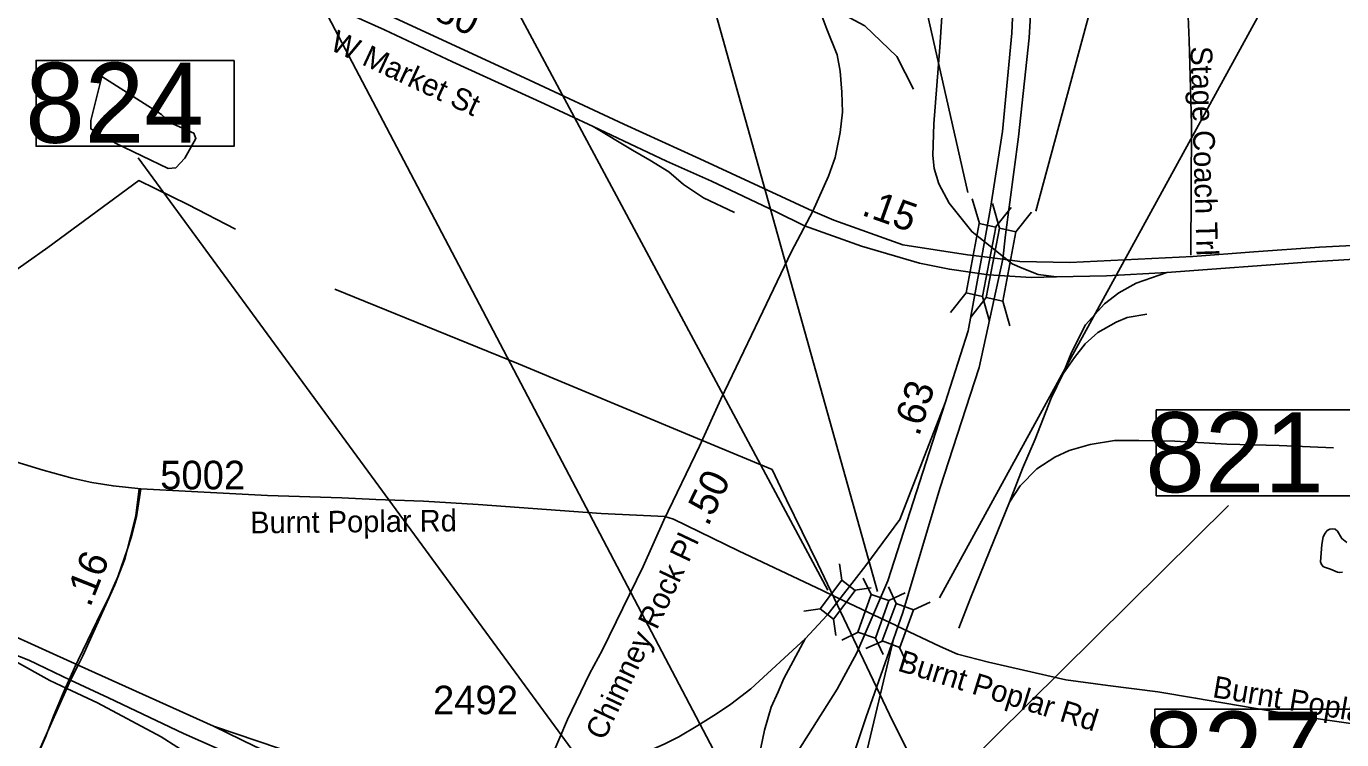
# Model space of a CAD drawing. Extents: x 1662474 to 1856135, y 779280 to 917889.
# Drawn here: x 1725149 to 1730904, y 845555 to 848676 of the extents above; entities that cross this region are included whole.
import ezdxf

# ---------------------------------------------------------------- set-up
doc = ezdxf.new("R2010")
doc.units = 0
for name, color, linetype in [('Exist Hydrographic Misc Water Feature', 7, 'Continuous'), ('Exist Hydrographic Pond Under 1500 Sq Ft', 7, 'Continuous'), ('Exist Railroad Mainline', 7, 'Continuous'), ('Exist Railroad Siding', 7, 'Continuous'), ('Exist Road Non-System Type 51', 7, 'Continuous'), ('Exist Road Non-System Type 51 Label', 7, 'Continuous'), ('Exist Road Primary Interstate Divided Center Attributed', 7, 'Continuous'), ('Exist Road Primary Interstate Mileage Hundredths English Label', 7, 'Continuous'), ('Exist Road Primary Interstate Ramp 1 Lane Attributed', 7, 'Continuous'), ('Exist Road Primary Interstate Structure Standard Bridge CELL', 7, 'Continuous'), ('Exist Road Primary Interstate Structure Standard Bridge Number Label', 7, 'Continuous'), ('Exist Road Secondary Mileage Hundredths English Label', 7, 'Continuous'), ('Exist Road Secondary Type 51 Attributed', 7, 'Continuous'), ('Exist Road Secondary Type 51 Label', 7, 'Continuous'), ('Exist Road Secondary Type 51 Number Label', 7, 'Continuous'), ('Exist Road Secondary Type 51 Undivided 4 Lane Attributed', 7, 'Continuous'), ('Exist Utilities Electrical Transmission Line', 7, 'Continuous')]:
    doc.layers.add(name, color=color, linetype=linetype)

msp = doc.modelspace()

# ---------------------------------------------------------------- linework, layer by layer
at = {"layer": 'Exist Hydrographic Misc Water Feature'}
msp.add_lwpolyline([(1729031.4, 848400.8), (1728957.3, 848543.5), (1728817.3, 848677.7), (1728137.3, 849042.7), (1727980.3, 849226.5), (1727784.4, 849660.4), (1727721.3, 850012.9), (1727362.4, 850775.2), (1727306.3, 851091.4), (1727299.3, 851275.5), (1727532.4, 852065), (1727568.3, 852340), (1727571.4, 852632.1), (1727530.4, 852688.7), (1727499.4, 852997.9), (1727231.4, 853709.1), (1727025.3, 854038.3), (1726839.4, 854573.8)], dxfattribs=at)
at = {"layer": 'Exist Hydrographic Pond Under 1500 Sq Ft'}
for points in [[(1725480.2, 848456.4), (1725432, 848263.6), (1725432, 848227.4), (1725540.3, 848165.1), (1725770.2, 848053.5), (1725803.1, 848056.8), (1725842.5, 848099.4), (1725891.7, 848184.8), (1725881.9, 848207.8), (1725780.1, 848253.7), (1725740.7, 848289.8), (1725648.7, 848348.9), (1725560, 848404.7), (1725480.2, 848456.4)], [(1730855.7, 846300.9), (1730825, 846310.6), (1730815.9, 846321), (1730812.1, 846333.2), (1730816.9, 846409.1), (1730823.4, 846443), (1730831.7, 846458.1), (1730841.1, 846470.5), (1730852.8, 846476.1), (1730863.8, 846476.9), (1730875.3, 846475.4), (1730886.4, 846467.2), (1730904.2, 846434.9), (1730926.8, 846417.2)], [(1730907.4, 846287.9), (1730895.7, 846285.7), (1730886.4, 846287.9), (1730855.7, 846300.9)]]:
    msp.add_lwpolyline(points, dxfattribs=at)
at = {"layer": 'Exist Railroad Mainline'}
for points in [[(1725458, 849239.3), (1725705.7, 849124.5), (1726240.9, 848874.6), (1726717.1, 848660.1), (1727014.5, 848521), (1727416.7, 848336.5), (1727630.1, 848238.1)], [(1729656.8, 847579.3), (1729576.5, 847590.2), (1729506.3, 847617.7), (1729462.5, 847636.5), (1729285.8, 847778.1), (1729186.9, 847902.1), (1729141.8, 847987.3), (1729121.7, 848053.7), (1729115.5, 848111.3), (1729120.5, 848249.1), (1729146.2, 848584.8), (1729154.3, 848717.6)], [(1727630.1, 848238.1), (1727950.1, 848086.7), (1728147.7, 847997.9), (1728427, 847866.5), (1728553.4, 847803.5), (1728802.7, 847714.8), (1729057.3, 847639.4), (1729187.7, 847613.4), (1729358.9, 847588.9), (1729545.3, 847576.4), (1729656.8, 847579.3), (1729874.9, 847584.5), (1730139.4, 847598.7)], [(1730139.4, 847598.7), (1730771.2, 847645.5), (1731127.9, 847667.6), (1731434.9, 847686.5)]]:
    msp.add_lwpolyline(points, dxfattribs=at)
at = {"layer": 'Exist Railroad Siding'}
for points in [[(1727630.1, 848238.1), (1727801.8, 848134.8), (1727877.2, 848090.1), (1727961.2, 848039.9), (1728025.2, 847984.1), (1728111.9, 847925.6), (1728248.2, 847861.6)], [(1730139.4, 847598.7), (1730004.9, 847552), (1729928.5, 847510), (1729867.1, 847462.4), (1729783.8, 847370.3), (1729722.7, 847249.5), (1729684.9, 847154)], [(1729684.9, 847154), (1729734.6, 847226.9), (1729781.6, 847287), (1729838, 847337.1), (1729917.5, 847381.6), (1729965.7, 847402.3), (1730051.2, 847417.3)], [(1729684.9, 847154), (1729633.8, 847048.6), (1729563.7, 846869.4), (1729508.3, 846741.8), (1729450.6, 846594.3)], [(1729450.6, 846594.3), (1729497.5, 846665.8), (1729570.2, 846739.2), (1729648.9, 846790.4), (1729711.4, 846819.7), (1729803.7, 846846.7), (1729909.9, 846863.5), (1730016, 846864.4), (1730174.2, 846860.7), (1730402.3, 846848.3), (1730630.4, 846841.8), (1730868.5, 846831.4)], [(1729450.6, 846594.3), (1729364.3, 846383.2), (1729280, 846174), (1729228.5, 846042.6)]]:
    msp.add_lwpolyline(points, dxfattribs=at)
at = {"layer": 'Exist Road Non-System Type 51'}
msp.add_line((1725328.5, 845798), (1725323.1, 845785.9), dxfattribs=at)
for points in [[(1730243.8, 847674.1), (1730247.1, 848248.1), (1730237.4, 848614.5), (1730224.9, 848895.9)], [(1725651.1, 846653.1), (1725529.1, 846664.9), (1725435.6, 846680.7), (1725350.1, 846699.4), (1725223.9, 846733.7), (1725103.1, 846771.2), (1724677.4, 846926.4), (1724077.4, 847143.2), (1723958.6, 847195.1), (1723669.1, 847347.1), (1722799.5, 847822.4)], [(1725651.1, 846653.1), (1725631, 846530.2), (1725609.1, 846444.2), (1725591.4, 846384.9), (1725549.4, 846267.6), (1725530.4, 846224.5), (1725508.4, 846174.2), (1725479, 846114.2), (1725376.9, 845903.2), (1725376.6, 845902.4)], [(1727942.8, 846530.9), (1727664.5, 846544.2), (1727127, 846583.4), (1726886.6, 846598.2), (1726679.2, 846606.4), (1726530.1, 846613), (1726205.2, 846623.2), (1725651.1, 846653.1)], [(1730985.5, 845619.6), (1730760, 845651.9), (1730265, 845736.9), (1730099.9, 845764.4), (1729880.5, 845792), (1729697, 845816.9), (1729359.2, 845894.1), (1729223, 845929.5), (1729148, 845961.9), (1728956.9, 846052.8), (1728951.4, 846055.4), (1728858.9, 846099.2), (1728692.9, 846178.2), (1728632.5, 846206.9), (1728265.6, 846381.8), (1727981.4, 846520.1), (1727942.8, 846530.9)], [(1725376.6, 845902.4), (1725360.4, 845868.9), (1725328.5, 845798)], [(1725323.1, 845785.9), (1725268.2, 845657.9), (1725233.9, 845565.8), (1725182.9, 845451.1), (1725134.6, 845304.6), (1725095.6, 845119.6), (1725085.1, 845012.2), (1725079.9, 844870.5), (1725100.2, 844518.2), (1725129.9, 844123.5), (1725141.2, 843871.6), (1725126.5, 843657.7), (1725054.1, 843412)]]:
    msp.add_lwpolyline(points, dxfattribs=at)
at = {"layer": 'Exist Road Primary Interstate Divided Center Attributed'}
for points in [[(1729330, 847668.5), (1729368.1, 847880.4), (1729420.8, 848215.5), (1729460.9, 848646.6), (1729597, 851771.2), (1729629.2, 852529.5), (1729630, 852696.3)], [(1729724.4, 852691.6), (1729721.3, 852090.6), (1729707.9, 851554.1), (1729536.4, 848626.1), (1729490, 848191.9), (1729434.1, 847763.9), (1729421, 847656.6)], [(1728943.1, 845995), (1728984.1, 846111.5), (1729146.6, 846654.2), (1729317.7, 847183.1), (1729421, 847656.6)], [(1729168.7, 847029), (1729270.4, 847344.1), (1729270.4, 847344.1), (1729330, 847668.5)], [(1725375.7, 845881.5), (1724397.3, 846323.6), (1723877.3, 846577.8), (1723254, 846886.2), (1722904.2, 847056.4)], [(1728112.4, 844843.8), (1728215, 845043.4), (1728336, 845233.5), (1728498.5, 845461.7), (1728697.2, 845776.2), (1728783.6, 845935.2), (1728918.5, 846249.8), (1729168.7, 847029)], [(1724929.1, 845993.1), (1725160.6, 845902.8), (1725160.6, 845902.8), (1725343.4, 845815.6)], [(1724929.1, 845993.1), (1725252.8, 845814.4), (1725327.2, 845779.2)], [(1728421.7, 844452), (1728465.6, 844583.7), (1728647.1, 845126.4), (1728823.4, 845655.2), (1728943.1, 845995)], [(1725968, 845613.8), (1725375.7, 845881.5)], [(1725327.2, 845779.2), (1725461.2, 845715.9), (1725738.9, 845567.5), (1725944.8, 845435.4), (1726033.5, 845369.2), (1726183.8, 845261.4), (1726312.2, 845138.6), (1726400, 845045.2), (1726543.4, 844891.8), (1726625.9, 844797.4), (1726674.9, 844744.9), (1726737.1, 844680.9), (1726810.5, 844617), (1726891.8, 844545.2), (1726984.2, 844478.7), (1727101.3, 844400.1), (1727191.2, 844350.8), (1727288, 844302.4), (1727361.9, 844273), (1727463.9, 844234.1), (1727552, 844205.6), (1727671.3, 844175.4), (1727757.2, 844162.4)], [(1725343.4, 845815.6), (1725508.8, 845738), (1725837.1, 845581.7), (1726139.8, 845447.1), (1726272.1, 845389.5), (1726509.4, 845281), (1726581.3, 845248.7)], [(1726604, 845316.5), (1726351.7, 845435.7), (1726151.2, 845525.6), (1725968, 845613.8)]]:
    msp.add_lwpolyline(points, dxfattribs=at)
at = {"layer": 'Exist Road Primary Interstate Ramp 1 Lane Attributed'}
for points in [[(1729168.7, 847029), (1728970.9, 846517.7), (1728822.3, 846317.2), (1728652.9, 846099.4), (1728556.2, 845995.7)], [(1728556.2, 845995.7), (1728318.7, 845777.5), (1728231, 845710.1), (1728169.2, 845668.2), (1728086.9, 845617.2), (1728003.5, 845567.1), (1727940, 845536), (1727892.9, 845514.4), (1727810.4, 845484.1), (1727748.2, 845463.4), (1727685.9, 845446.1), (1727497.6, 845408.1), (1727394.7, 845392.5), (1727175.2, 845389.1), (1726938.4, 845402.9), (1726643.8, 845425.4), (1726512.4, 845447.8), (1726352.5, 845484.1), (1725968, 845613.8)], [(1728556.2, 845995.7), (1728463.9, 845822.9), (1728438.6, 845764.1), (1728408.6, 845697.2), (1728379.6, 845596.1), (1728355.7, 845484.1), (1728338.4, 845339), (1728326.3, 845117.7), (1728353.9, 844958.7), (1728402.3, 844827.4), (1728471.5, 844682.2), (1728661.6, 844360.7), (1728810.2, 844132.6), (1728974.4, 843918.3), (1729074.6, 843825), (1729237.1, 843748.9), (1729486, 843634.8)], [(1730472, 843503.9), (1729501.5, 843982.2), (1729346, 844079), (1729221.6, 844186.2), (1729123, 844291.6), (1729038.4, 844386.7), (1728965.8, 844516.3), (1728888.9, 844670.1), (1728850.8, 844768.6), (1728823.2, 844884.4), (1728799, 845022.7), (1728794.7, 845154), (1728791.2, 845249.1), (1728803.3, 845363.2), (1728827.5, 845510.1), (1728943.1, 845995)]]:
    msp.add_lwpolyline(points, dxfattribs=at)
at = {"layer": 'Exist Road Primary Interstate Structure Standard Bridge CELL'}
for p, q in [((1729319.1, 847812.6), (1729288, 847921.2)), ((1729407.6, 847792.3), (1729376.5, 847900.9)), ((1729389.5, 847797.1), (1729457.9, 847883.8)), ((1729478, 847776.8), (1729546.4, 847863.5)), ((1729192.6, 847423.3), (1729261, 847510)), ((1729281.1, 847403), (1729349.5, 847489.8)), ((1729364.1, 847385.6), (1729333, 847494.2)), ((1729452.6, 847365.3), (1729421.5, 847473.9)), ((1728717.4, 846252.5), (1728707.4, 846323.8)), ((1728810.8, 846262.3), (1728845.3, 846190.4)), ((1728774.8, 846209), (1728846.2, 846219)), ((1728921.3, 846223.3), (1728954.6, 846150.9)), ((1728994.2, 846198), (1728922.3, 846163.4)), ((1728550.7, 846116.9), (1728622, 846126.8)), ((1729103.6, 846156), (1729031.1, 846122.6)), ((1728690.7, 846011), (1728680.8, 846082.4)), ((1728788.9, 846025.2), (1728717, 845990.6)), ((1728895.5, 845986.6), (1728823, 845953.2)), ((1728864.1, 845998.8), (1728898.7, 845926.9)), ((1728970.2, 845958.9), (1729003.6, 845886.5))]:
    msp.add_line(p, q, dxfattribs=at)
for points in [[(1729261, 847510), (1729318.8, 847812.6), (1729390.8, 847796.8), (1729333, 847494.2)], [(1729349.5, 847489.8), (1729407.3, 847792.3), (1729479.3, 847776.5), (1729421.5, 847473.9)], [(1728622, 846126.8), (1728717.1, 846252.7), (1728775.9, 846208.2), (1728680.8, 846082.4)], [(1728922.3, 846163.4), (1728864.5, 845998.6), (1728787.5, 846025.7), (1728845.3, 846190.4)], [(1729031.1, 846122.6), (1728970.6, 845958.8), (1728894.1, 845987.1), (1728954.6, 846150.9)]]:
    msp.add_lwpolyline(points, close=True, dxfattribs=at)
at = {"layer": 'Exist Road Primary Interstate Structure Standard Bridge Number Label'}
for p, q in [((1729565.4, 847867.9), (1730569.5, 851558.6)), ((1729268.6, 847948.5), (1728540.6, 851154.5)), ((1728873.6, 846202.8), (1727671.5, 850504.1)), ((1728656, 846209.6), (1726592.9, 850060.6)), ((1728282.1, 845270.6), (1726185.4, 849263)), ((1729145.3, 846175.3), (1730609.9, 848850.7)), ((1728001.9, 844876.3), (1725639.2, 848101.2)), ((1728673.6, 844862.3), (1730409.7, 846578.9))]:
    msp.add_line(p, q, dxfattribs=at)
for points in [[(1726058.7, 848526.6), (1725192.2, 848526.6), (1725192.2, 848151), (1726058.7, 848151)], [(1730959, 846997.7), (1730092.6, 846997.7), (1730092.6, 846622), (1730959, 846622)], [(1730953.1, 845687.9), (1730086.6, 845687.9), (1730086.6, 845312.3), (1730953.1, 845312.3)]]:
    msp.add_lwpolyline(points, close=True, dxfattribs=at)
at = {"layer": 'Exist Road Secondary Type 51 Attributed'}
for points in [[(1728590.1, 847867.2), (1728659.6, 848020.7), (1728688.5, 848101.9), (1728710.2, 848212), (1728720.4, 848300.3), (1728717, 848388.6), (1728710.2, 848480.3), (1728696.6, 848551.5), (1728652.4, 848663.6), (1728564.1, 848897.9)], [(1727449.9, 845485.4), (1727516.6, 845643.9), (1727612.7, 845842.8), (1727669.6, 845948.3), (1727848.9, 846312.8), (1727938.7, 846515.3), (1728095, 846838.8), (1728188.3, 847044.7), (1728355.4, 847394.1), (1728497.3, 847691.5), (1728590.1, 847867.2)], [(1725642.9, 846652.4), (1725628.6, 846534.5), (1725605.5, 846442.9), (1725581.1, 846344.5), (1725536.3, 846232.1), (1725396.5, 845922.4), (1725375.7, 845881.5)], [(1725375.7, 845881.5), (1725343.4, 845815.6)], [(1725327.2, 845779.2), (1725181.2, 845452.3), (1725153.7, 845367.3), (1725111.2, 845222.7), (1725086.1, 845070.6), (1725080.9, 844942.7), (1725080.9, 844785.5), (1725099.9, 844453.6), (1725126.7, 844066.5), (1725134.1, 843938.6), (1725135.3, 843824.9), (1725131.6, 843731.2), (1725116.6, 843636.2), (1725051.8, 843415.9)], [(1725343.4, 845815.6), (1725327.2, 845779.2)]]:
    msp.add_lwpolyline(points, dxfattribs=at)
at = {"layer": 'Exist Road Secondary Type 51 Undivided 4 Lane Attributed'}
for points in [[(1728590.1, 847867.2), (1728095.5, 848095.7), (1727763.5, 848247.8), (1727351.4, 848440.4), (1726740.7, 848722.3), (1726258.1, 848948.6), (1725725, 849193.2), (1725142, 849463.9), (1724977.5, 849554.7), (1724796.5, 849675.3)], [(1734752.8, 848025.3), (1734693.6, 848027), (1734496.4, 848038.6), (1734359.1, 848026.1), (1734193.6, 847999.8), (1733973.7, 847949.1), (1733779.6, 847927.8), (1733499.9, 847907.1), (1733257.3, 847889), (1732872.7, 847855.8), (1732543.5, 847831.4), (1732339, 847815.7), (1732000.5, 847793.2), (1731605.3, 847764.4), (1731320, 847743.7), (1731094.5, 847724.9), (1730807.3, 847709.2), (1730519.2, 847689.2), (1730252.4, 847668.5), (1729715.2, 847642.8), (1729496, 847647.3), (1729421, 847656.6)], [(1729330, 847668.5), (1729266.5, 847676.6), (1728984.2, 847720.1), (1728682.3, 847827.3), (1728590.1, 847867.2)], [(1729421, 847656.6), (1729330, 847668.5)]]:
    msp.add_lwpolyline(points, dxfattribs=at)
at = {"layer": 'Exist Utilities Electrical Transmission Line'}
for points in [[(1722751.4, 845467.6), (1723167.9, 845845.5), (1723495.4, 846150.2), (1723950.3, 846567.7), (1724405.3, 846999.3), (1724680.1, 847236.4), (1725054.1, 847574.7), (1725243.8, 847708.7), (1725641.3, 848000.8), (1725856.2, 847896.6), (1726065.3, 847788.2)], [(1730962.4, 842790.5), (1730263.6, 842779.7), (1729751, 842773.2), (1729575.6, 843217.1), (1729363.7, 843807.8), (1729200.4, 844257.7), (1729185, 844315.8), (1729172.9, 844498.2), (1729149.8, 844956.5), (1729148.6, 845214.6), (1728925.3, 845665.2), (1728612, 846324.9), (1728474.8, 846604.4), (1728412.2, 846737.1), (1728051.5, 846887), (1727302.1, 847199), (1726499, 847525.5)]]:
    msp.add_lwpolyline(points, dxfattribs=at)

# ---------------------------------------------------------------- texts
at = {"layer": 'Exist Road Non-System Type 51 Label'}
for s, rotation, p in [('Stage Coach Trl', 271.6983, (1730242.2, 848587.6)), ('Burnt Poplar Rd', 0.57824, (1726129.5, 846457.5)), ('Burnt Poplar Rd', 342.778, (1728956.9, 845858)), ('Burnt Poplar Rd', 350.36376, (1730335.5, 845741.5))]:
    msp.add_text(s, height=95, rotation=rotation, dxfattribs=at).set_placement(p)
at = {"layer": 'Exist Road Primary Interstate Mileage Hundredths English Label'}
msp.add_text('.63', height=125, rotation=72.19451, dxfattribs=at).set_placement((1729054.7, 846878.5))
at = {"layer": 'Exist Road Primary Interstate Structure Standard Bridge Number Label'}
for s, p in [('824', (1725144.8, 848166.5)), ('821', (1730045.2, 846637.6)), ('827', (1730039.2, 845327.9))]:
    msp.add_text(s, height=350, dxfattribs=at).set_placement(p)
at = {"layer": 'Exist Road Secondary Mileage Hundredths English Label'}
for s, rotation, p in [('.80', 334.87864, (1726883.4, 848729.7)), ('.15', 340.45677, (1728798.7, 847852.2)), ('.50', 64.22335, (1728132, 846484.4)), ('.16', 68.28484, (1725428.6, 846130.6))]:
    msp.add_text(s, height=125, rotation=rotation, dxfattribs=at).set_placement(p)
at = {"layer": 'Exist Road Secondary Type 51 Label'}
for s, rotation, p in [('W Market St', 335.02358, (1726472.1, 848576.1)), ('Chimney Rock Pl', 64.65111, (1727677.8, 845547.2))]:
    msp.add_text(s, height=95, rotation=rotation, dxfattribs=at).set_placement(p)
at = {"layer": 'Exist Road Secondary Type 51 Number Label'}
for s, p in [('5002', (1725735.1, 846650.3)), ('2492', (1726928.8, 845666.1))]:
    msp.add_text(s, height=125, dxfattribs=at).set_placement(p)

doc.saveas('drawing.dxf')
